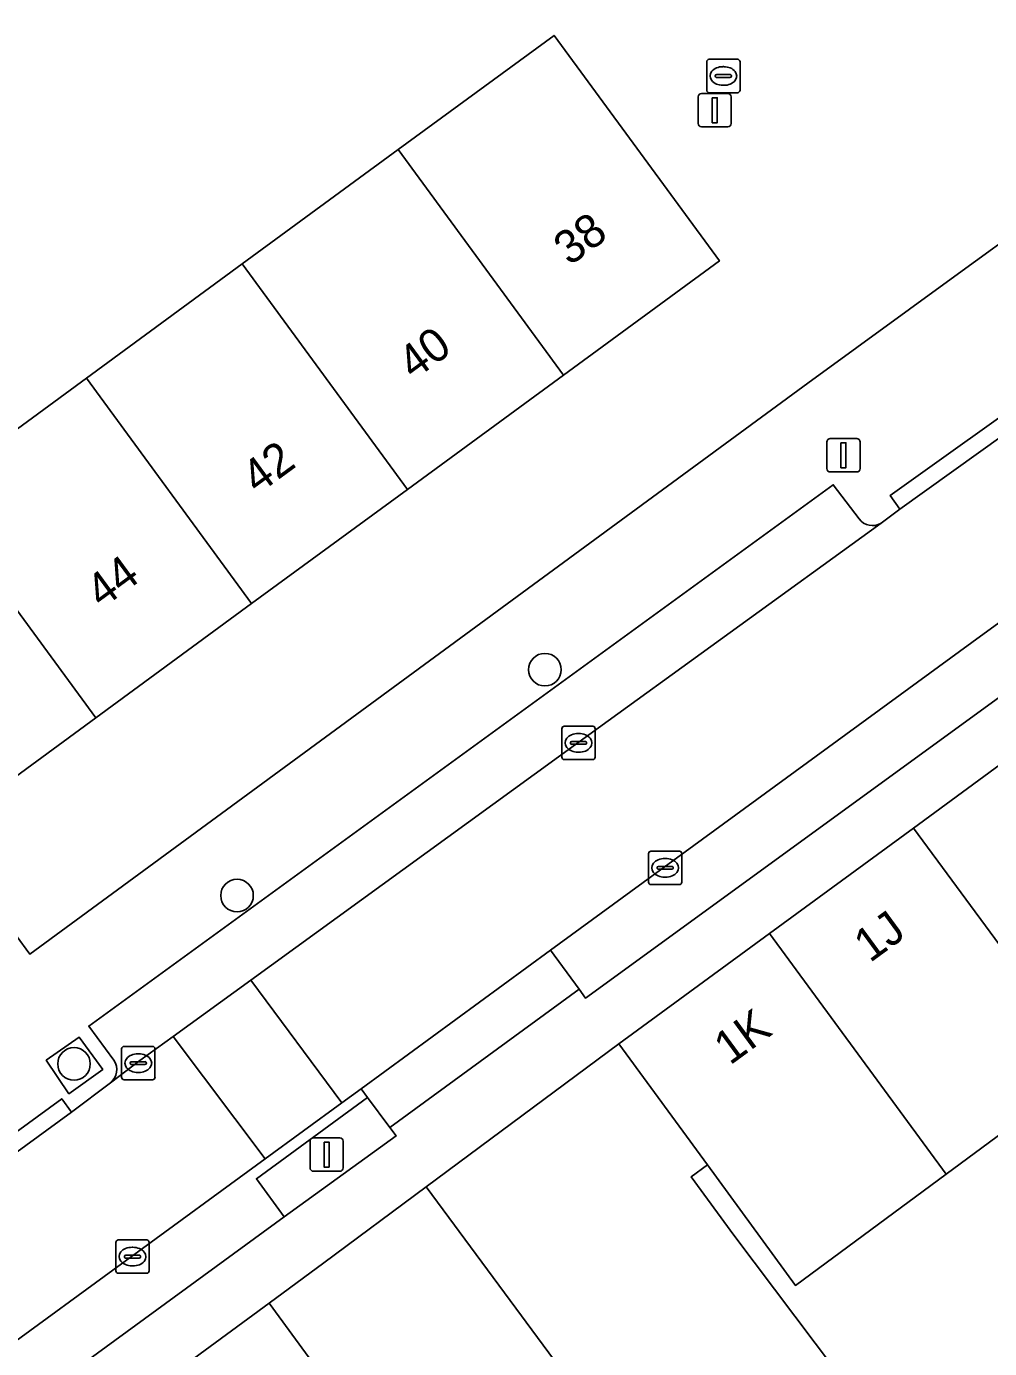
# Model space of a CAD drawing. Extents: x 161771 to 163125, y 382475 to 383179.
# Drawn here: x 162195.15 to 162224.02, y 382930.82 to 382970.48 of the extents above; entities that cross this region are included whole.
import ezdxf

# ---------------------------------------------------------------- set-up
doc = ezdxf.new("R2010")
doc.units = 0
for name, color, linetype in [('IMGEO_Boom', 7, 'Continuous'), ('IMGEO_Erf', 7, 'Continuous'), ('IMGEO_Groenvoorziening', 7, 'Continuous'), ('IMGEO_Kolk', 7, 'Continuous'), ('IMGEO_Lichtmast', 7, 'Continuous'), ('IMGEO_Pand', 7, 'Continuous'), ('IMGEO_Pand_nummerreeks', 7, 'Continuous'), ('IMGEO_Parkeervlak_open', 7, 'Continuous'), ('IMGEO_Rijbaan_lokaal_open', 7, 'Continuous'), ('IMGEO_Voetpad_open', 7, 'Continuous'), ('IMGEO_Woonerf_open', 7, 'Continuous')]:
    doc.layers.add(name, color=color, linetype=linetype)

msp = doc.modelspace()

# ---------------------------------------------------------------- linework, layer by layer
at = {"layer": 'IMGEO_Boom'}
for centre in [(162210.689, 382951.184), (162201.459, 382944.408), (162196.572, 382939.359)]:
    msp.add_circle(centre, 0.489, dxfattribs=at)
at = {"layer": 'IMGEO_Erf'}
for points in [[(162151.372, 383000), (162179.375, 382963.431), (162181.208, 382961.038), (162192.55, 382946.313), (162193.976, 382944.379), (162194.009, 382944.334), (162195.249, 382942.651), (162218.576, 382959.777), (162223.093, 382963.062), (162225.238, 382964.622), (162230.248, 382968.265), (162227.462, 382972.043), (162228.1, 382972.513), (162229.348, 382973.432), (162231.583, 382975.071), (162208.719, 383006.559)], [(162227.033, 382939.239), (162222.724, 382936.056), (162218.201, 382932.715), (162215.561, 382936.329), (162215.077, 382935.975), (162216.357, 382934.222), (162223.643, 382924.549)]]:
    msp.add_lwpolyline(points, dxfattribs=at)
msp.add_lwpolyline([(162192.55, 382946.313), (162187.593, 382953.076), (162192.267, 382956.502), (162196.942, 382959.928), (162201.616, 382963.354), (162206.291, 382966.781), (162210.966, 382970.207), (162215.922, 382963.443), (162211.247, 382960.017), (162206.572, 382956.59), (162201.898, 382953.164), (162197.223, 382949.738)], close=True, dxfattribs=at)
at = {"layer": 'IMGEO_Groenvoorziening'}
for points in [[(162197.436, 382939.193), (162196.731, 382940.16), (162195.74, 382939.468), (162196.421, 382938.464)], [(162206.229, 382937.198), (162206.037, 382937.455), (162205.366, 382938.355), (162202.042, 382935.915), (162202.869, 382934.777)]]:
    msp.add_lwpolyline(points, close=True, dxfattribs=at)
at = {"layer": 'IMGEO_Kolk'}
for p, q in [((162215.539, 382968.564), (162215.539, 382969.416)), ((162215.614, 382969.49), (162216.466, 382969.49)), ((162216.54, 382969.416), (162216.54, 382968.564)), ((162215.841, 382969.033), (162216.239, 382969.033)), ((162216.027, 382969.27), (162216.052, 382969.27)), ((162215.798, 382968.984), (162215.798, 382968.996)), ((162216.236, 382968.947), (162215.838, 382968.947)), ((162216.05, 382968.71), (162216.025, 382968.71)), ((162216.282, 382968.996), (162216.282, 382968.984)), ((162216.466, 382968.49), (162215.614, 382968.49)), ((162211.196, 382948.562), (162211.196, 382949.414)), ((162211.271, 382949.488), (162212.123, 382949.488)), ((162211.684, 382949.268), (162211.709, 382949.268)), ((162212.197, 382949.414), (162212.197, 382948.562)), ((162211.455, 382948.982), (162211.455, 382948.994)), ((162211.893, 382948.945), (162211.495, 382948.945)), ((162211.498, 382949.031), (162211.896, 382949.031)), ((162211.939, 382948.994), (162211.939, 382948.982)), ((162212.123, 382948.488), (162211.271, 382948.488)), ((162211.707, 382948.708), (162211.682, 382948.708)), ((162213.794, 382944.814), (162213.794, 382945.666)), ((162213.869, 382945.74), (162214.721, 382945.74)), ((162214.795, 382945.666), (162214.795, 382944.814)), ((162214.053, 382945.234), (162214.053, 382945.246)), ((162214.096, 382945.283), (162214.494, 382945.283)), ((162214.282, 382945.52), (162214.307, 382945.52)), ((162214.537, 382945.246), (162214.537, 382945.234)), ((162214.491, 382945.197), (162214.093, 382945.197)), ((162214.305, 382944.96), (162214.28, 382944.96)), ((162214.721, 382944.74), (162213.869, 382944.74)), ((162197.999, 382938.958), (162197.999, 382939.81)), ((162198.074, 382939.884), (162198.926, 382939.884)), ((162199, 382939.81), (162199, 382938.958)), ((162198.258, 382939.378), (162198.258, 382939.39)), ((162198.696, 382939.341), (162198.298, 382939.341)), ((162198.301, 382939.427), (162198.699, 382939.427)), ((162198.487, 382939.664), (162198.512, 382939.664)), ((162198.742, 382939.39), (162198.742, 382939.378)), ((162198.926, 382938.884), (162198.074, 382938.884)), ((162198.51, 382939.104), (162198.485, 382939.104)), ((162197.825, 382933.154), (162197.825, 382934.006)), ((162197.9, 382934.08), (162198.752, 382934.08)), ((162198.313, 382933.86), (162198.338, 382933.86)), ((162198.826, 382934.006), (162198.826, 382933.154)), ((162198.084, 382933.574), (162198.084, 382933.586)), ((162198.522, 382933.537), (162198.124, 382933.537)), ((162198.127, 382933.623), (162198.525, 382933.623)), ((162198.568, 382933.586), (162198.568, 382933.574)), ((162198.752, 382933.08), (162197.9, 382933.08)), ((162198.336, 382933.3), (162198.311, 382933.3))]:
    msp.add_line(p, q, dxfattribs=at)
for points in [[(162215.539, 382968.564), (162215.539, 382969.416)], [(162215.614, 382969.49), (162216.466, 382969.49)], [(162216.54, 382969.416), (162216.54, 382968.564)], [(162216.466, 382968.49), (162215.614, 382968.49)], [(162211.196, 382948.562), (162211.196, 382949.414)], [(162211.271, 382949.488), (162212.123, 382949.488)], [(162212.197, 382949.414), (162212.197, 382948.562)], [(162212.123, 382948.488), (162211.271, 382948.488)], [(162213.794, 382944.814), (162213.794, 382945.666)], [(162213.869, 382945.74), (162214.721, 382945.74)], [(162214.795, 382945.666), (162214.795, 382944.814)], [(162214.721, 382944.74), (162213.869, 382944.74)], [(162197.999, 382938.958), (162197.999, 382939.81)], [(162198.074, 382939.884), (162198.926, 382939.884)], [(162199, 382939.81), (162199, 382938.958)], [(162198.926, 382938.884), (162198.074, 382938.884)], [(162197.825, 382933.154), (162197.825, 382934.006)], [(162197.9, 382934.08), (162198.752, 382934.08)], [(162198.826, 382934.006), (162198.826, 382933.154)], [(162198.752, 382933.08), (162197.9, 382933.08)]]:
    msp.add_lwpolyline(points, dxfattribs=at)
for centre, radius, start, end in [((162215.616, 382969.414), 0.0765, 91.552, 178.448), ((162215.616, 382969.414), 0.0765, 91.552, 178.448), ((162216.464, 382969.414), 0.0765, 1.552, 88.448), ((162216.464, 382969.414), 0.0765, 1.552, 88.448), ((162215.838, 382968.993), 0.0403, 85.8775, 175.7526), ((162216.243, 382968.995), 0.0386, 1.7309, 96.639), ((162215.835, 382968.983), 0.0366, 178.938, 274.7102), ((162216.239, 382968.99), 0.043, 264.8664, 352.4533), ((162215.616, 382968.566), 0.0765, 181.552, 268.448), ((162215.616, 382968.566), 0.0765, 181.552, 268.448), ((162216.464, 382968.566), 0.0765, 271.552, 358.448), ((162216.464, 382968.566), 0.0765, 271.552, 358.448), ((162211.273, 382949.412), 0.0765, 91.552, 178.448), ((162211.273, 382949.412), 0.0765, 91.552, 178.448), ((162212.121, 382949.412), 0.0765, 1.552, 88.448), ((162212.121, 382949.412), 0.0765, 1.552, 88.448), ((162211.495, 382948.991), 0.0403, 85.8775, 175.7526), ((162211.492, 382948.981), 0.0366, 178.938, 274.7102), ((162211.896, 382948.988), 0.043, 264.8664, 352.4533), ((162211.9, 382948.993), 0.0386, 1.7309, 96.639), ((162211.273, 382948.564), 0.0765, 181.552, 268.448), ((162211.273, 382948.564), 0.0765, 181.552, 268.448), ((162212.121, 382948.564), 0.0765, 271.552, 358.448), ((162212.121, 382948.564), 0.0765, 271.552, 358.448), ((162213.871, 382945.664), 0.0765, 91.552, 178.448), ((162213.871, 382945.664), 0.0765, 91.552, 178.448), ((162214.719, 382945.664), 0.0765, 1.552, 88.448), ((162214.719, 382945.664), 0.0765, 1.552, 88.448), ((162214.093, 382945.243), 0.0403, 85.8775, 175.7526), ((162214.09, 382945.233), 0.0366, 178.938, 274.7102), ((162214.494, 382945.24), 0.043, 264.8664, 352.4533), ((162214.498, 382945.245), 0.0386, 1.7309, 96.639), ((162213.871, 382944.816), 0.0765, 181.552, 268.448), ((162213.871, 382944.816), 0.0765, 181.552, 268.448), ((162214.719, 382944.816), 0.0765, 271.552, 358.448), ((162214.719, 382944.816), 0.0765, 271.552, 358.448), ((162198.076, 382939.808), 0.0765, 91.552, 178.448), ((162198.076, 382939.808), 0.0765, 91.552, 178.448), ((162198.924, 382939.808), 0.0765, 1.552, 88.448), ((162198.924, 382939.808), 0.0765, 1.552, 88.448), ((162198.298, 382939.387), 0.0403, 85.8775, 175.7526), ((162198.295, 382939.377), 0.0366, 178.938, 274.7102), ((162198.699, 382939.384), 0.043, 264.8664, 352.4533), ((162198.703, 382939.389), 0.0386, 1.7309, 96.639), ((162198.076, 382938.96), 0.0765, 181.552, 268.448), ((162198.076, 382938.96), 0.0765, 181.552, 268.448), ((162198.924, 382938.96), 0.0765, 271.552, 358.448), ((162198.924, 382938.96), 0.0765, 271.552, 358.448), ((162197.902, 382934.004), 0.0765, 91.552, 178.448), ((162197.902, 382934.004), 0.0765, 91.552, 178.448), ((162198.75, 382934.004), 0.0765, 1.552, 88.448), ((162198.75, 382934.004), 0.0765, 1.552, 88.448), ((162198.124, 382933.583), 0.0403, 85.8775, 175.7526), ((162198.121, 382933.573), 0.0366, 178.938, 274.7102), ((162198.525, 382933.58), 0.043, 264.8664, 352.4533), ((162198.529, 382933.585), 0.0386, 1.7309, 96.639), ((162197.902, 382933.156), 0.0765, 181.552, 268.448), ((162197.902, 382933.156), 0.0765, 181.552, 268.448), ((162198.75, 382933.156), 0.0765, 271.552, 358.448), ((162198.75, 382933.156), 0.0765, 271.552, 358.448)]:
    msp.add_arc(centre, radius, start, end, dxfattribs=at)
for centre, major_axis, ratio, start_param, end_param in [((162216.026, 382968.99), (-0.387, 0.002), 0.722429, 4.712389, 7.853982), ((162216.051, 382968.99), (-0.39, 0.002), 0.717154, 1.570796, 4.712389), ((162211.683, 382948.988), (-0.387, 0.002), 0.722429, 4.712389, 7.853982), ((162211.708, 382948.988), (-0.39, 0.002), 0.717154, 1.570796, 4.712389), ((162214.281, 382945.24), (-0.387, 0.002), 0.722429, 4.712389, 7.853982), ((162214.306, 382945.24), (-0.39, 0.002), 0.717154, 1.570796, 4.712389), ((162198.486, 382939.384), (-0.387, 0.002), 0.722429, 4.712389, 7.853982), ((162198.511, 382939.384), (-0.39, 0.002), 0.717154, 1.570796, 4.712389), ((162198.312, 382933.58), (-0.387, 0.002), 0.722429, 4.712389, 7.853982), ((162198.337, 382933.58), (-0.39, 0.002), 0.717154, 1.570796, 4.712389)]:
    msp.add_ellipse(centre, major_axis=major_axis, ratio=ratio, start_param=start_param, end_param=end_param, dxfattribs=at)
at = {"layer": 'IMGEO_Lichtmast'}
for p, q in [((162215.286, 382967.564), (162215.286, 382968.364)), ((162215.286, 382968.364), (162215.286, 382967.564)), ((162215.386, 382968.464), (162216.176, 382968.464)), ((162216.176, 382968.464), (162215.386, 382968.464)), ((162216.276, 382968.364), (162216.276, 382967.564)), ((162216.276, 382967.564), (162216.276, 382968.364)), ((162216.176, 382967.464), (162215.386, 382967.464)), ((162215.386, 382967.464), (162216.176, 382967.464)), ((162219.146, 382957.213), (162219.146, 382958.013)), ((162219.146, 382958.013), (162219.146, 382957.213)), ((162219.246, 382958.113), (162220.036, 382958.113)), ((162220.036, 382958.113), (162219.246, 382958.113)), ((162220.136, 382958.013), (162220.136, 382957.213)), ((162220.136, 382957.213), (162220.136, 382958.013)), ((162220.036, 382957.113), (162219.246, 382957.113)), ((162219.246, 382957.113), (162220.036, 382957.113)), ((162203.648, 382936.24), (162203.648, 382937.04)), ((162203.648, 382937.04), (162203.648, 382936.24)), ((162203.748, 382937.14), (162204.538, 382937.14)), ((162204.538, 382937.14), (162203.748, 382937.14)), ((162204.638, 382937.04), (162204.638, 382936.24)), ((162204.638, 382936.24), (162204.638, 382937.04)), ((162204.538, 382936.14), (162203.748, 382936.14)), ((162203.748, 382936.14), (162204.538, 382936.14))]:
    msp.add_line(p, q, dxfattribs=at)
for points in [[(162215.706, 382968.339), (162215.856, 382968.339), (162215.856, 382967.589), (162215.706, 382967.589), (162215.706, 382968.339)], [(162219.566, 382957.988), (162219.716, 382957.988), (162219.716, 382957.238), (162219.566, 382957.238), (162219.566, 382957.988)], [(162204.068, 382937.015), (162204.218, 382937.015), (162204.218, 382936.265), (162204.068, 382936.265), (162204.068, 382937.015)]]:
    msp.add_lwpolyline(points, dxfattribs=at)
for centre, start, end in [((162215.386, 382968.364), 90, 180), ((162215.386, 382968.364), 90, 180), ((162216.176, 382968.364), 0, 90), ((162216.176, 382968.364), 360, 90), ((162215.386, 382967.564), 180, 270), ((162215.386, 382967.564), 180, 270), ((162216.176, 382967.564), 270, 0), ((162216.176, 382967.564), 270, 0), ((162219.246, 382958.013), 90, 180), ((162219.246, 382958.013), 90, 180), ((162220.036, 382958.013), 0, 90), ((162220.036, 382958.013), 360, 90), ((162219.246, 382957.213), 180, 270), ((162219.246, 382957.213), 180, 270), ((162220.036, 382957.213), 270, 0), ((162220.036, 382957.213), 270, 0), ((162203.748, 382937.04), 90, 180), ((162203.748, 382937.04), 90, 180), ((162204.538, 382937.04), 0, 90), ((162204.538, 382937.04), 360, 90), ((162203.748, 382936.24), 180, 270), ((162203.748, 382936.24), 180, 270), ((162204.538, 382936.24), 270, 0), ((162204.538, 382936.24), 270, 0)]:
    msp.add_arc(centre, 0.1, start, end, dxfattribs=at)
at = {"layer": 'IMGEO_Pand'}
for points in [[(162206.291, 382966.781), (162211.247, 382960.017), (162215.922, 382963.443), (162210.966, 382970.207)], [(162206.291, 382966.781), (162201.616, 382963.354), (162206.572, 382956.59), (162211.247, 382960.017)], [(162201.898, 382953.164), (162206.572, 382956.59), (162201.616, 382963.354), (162196.942, 382959.928)], [(162201.898, 382953.164), (162196.942, 382959.928), (162192.267, 382956.502), (162197.223, 382949.738)], [(162192.267, 382956.502), (162187.593, 382953.076), (162192.55, 382946.313), (162197.223, 382949.738)], [(162227.34, 382947.595), (162227.725, 382947.879), (162226.3, 382949.775), (162221.74, 382946.434), (162227.033, 382939.239), (162231.214, 382942.329)], [(162221.74, 382946.434), (162217.419, 382943.268), (162222.724, 382936.056), (162227.033, 382939.239)], [(162217.419, 382943.268), (162212.907, 382939.963), (162215.561, 382936.329), (162218.201, 382932.715), (162222.724, 382936.056)], [(162210.979, 382930.465), (162207.13, 382935.669), (162204.061, 382933.398), (162202.427, 382932.189), (162207.683, 382924.994), (162207.747, 382924.906), (162208.441, 382924.061), (162212.802, 382927.277), (162212.093, 382928.206), (162212.448, 382928.479)], [(162202.427, 382932.189), (162198.248, 382929.116), (162203.504, 382921.921), (162207.683, 382924.994)]]:
    msp.add_lwpolyline(points, close=True, dxfattribs=at)
at = {"layer": 'IMGEO_Parkeervlak_open'}
for points in [[(162267.496, 382984.057), (162264.451, 382981.801), (162246.219, 382968.548), (162229.741, 382956.526), (162228.942, 382955.97), (162223.752, 382952.192), (162210.859, 382942.768), (162211.712, 382941.6), (162211.909, 382941.33), (162224.84, 382950.737)], [(162220.107, 382955.704), (162219.333, 382956.729), (162197.012, 382940.496), (162197.768, 382939.473)], [(162197.661, 382938.791), (162198.547, 382939.458), (162199.544, 382940.182), (162201.871, 382941.872), (162211.714, 382949.022), (162220.77, 382955.577)], [(162193.966, 382928.272), (162202.869, 382934.777), (162202.042, 382935.915), (162205.366, 382938.355), (162205.176, 382938.614), (162204.6, 382938.193), (162202.304, 382936.515), (162169.91, 382912.836)]]:
    msp.add_lwpolyline(points, dxfattribs=at)
for centre, radius, start, end in [((162220.51, 382956.015), 0.509, 217.6588, 300.6535), ((162197.338, 382939.191), 0.514, 308.8906, 33.2763)]:
    msp.add_arc(centre, radius, start, end, dxfattribs=at)
at = {"layer": 'IMGEO_Rijbaan_lokaal_open'}
msp.add_lwpolyline([(162226.044, 382959.373), (162221.328, 382956.001), (162220.77, 382955.577), (162211.714, 382949.022), (162201.871, 382941.872), (162204.6, 382938.193), (162205.176, 382938.614), (162210.859, 382942.768), (162223.752, 382952.192), (162228.942, 382955.97)], dxfattribs=at)
for points in [[(162204.6, 382938.193), (162201.871, 382941.872), (162199.544, 382940.182), (162202.304, 382936.515)], [(162136.672, 382894.252), (162135.907, 382893.712), (162135.462, 382893.398), (162135.086, 382893.123), (162137.732, 382889.454), (162160.018, 382905.751), (162162.202, 382907.274), (162168.658, 382911.904), (162169.91, 382912.836), (162202.304, 382936.515), (162199.544, 382940.182), (162198.547, 382939.458), (162197.661, 382938.791), (162196.496, 382937.909), (162189.901, 382933.103), (162188.634, 382932.194), (162166.246, 382915.883), (162165.705, 382915.432), (162160.94, 382911.921), (162160.501, 382911.597), (162145.341, 382900.591), (162144.852, 382900.14)]]:
    msp.add_lwpolyline(points, close=True, dxfattribs=at)
at = {"layer": 'IMGEO_Voetpad_open'}
for points in [[(162268.532, 382981.029), (162267.784, 382982.129), (162264.048, 382979.339), (162246.495, 382966.548), (162242.985, 382963.986), (162229.996, 382954.529), (162229.71, 382954.342), (162224.84, 382950.737), (162211.909, 382941.33), (162211.712, 382941.6), (162206.037, 382937.455), (162206.229, 382937.198), (162202.869, 382934.777), (162193.966, 382928.272), (162187.482, 382923.534), (162171.292, 382911.704), (162170.512, 382912.727)], [(162162.894, 382903.388), (162170.933, 382909.288), (162181.897, 382917.155), (162186.045, 382919.947), (162186.497, 382920.306), (162187.572, 382921.16), (162189.375, 382922.592), (162193.944, 382925.951), (162198.248, 382929.116), (162202.427, 382932.189), (162204.061, 382933.398), (162207.13, 382935.669), (162212.907, 382939.963), (162217.419, 382943.268), (162221.74, 382946.434), (162226.3, 382949.775), (162263.426, 382976.923), (162262.959, 382977.7), (162268.532, 382981.029)], [(162220.77, 382955.577), (162221.328, 382956.001), (162221.038, 382956.407), (162225.754, 382959.779), (162226.044, 382959.373), (162227.078, 382960.175), (162232.935, 382964.45), (162230.248, 382968.265), (162225.238, 382964.622), (162223.093, 382963.062), (162218.576, 382959.777), (162195.249, 382942.651), (162194.009, 382944.334), (162190.892, 382942.041), (162187.025, 382939.151), (162184.31, 382937.075), (162171.48, 382926.845), (162148.274, 382908.294)], [(162197.768, 382939.473), (162197.012, 382940.496), (162219.333, 382956.729), (162220.107, 382955.704)], [(162188.634, 382932.194), (162189.901, 382933.103), (162189.607, 382933.507), (162196.202, 382938.313), (162196.496, 382937.909), (162197.661, 382938.791)]]:
    msp.add_lwpolyline(points, dxfattribs=at)
for points in [[(162226.044, 382959.373), (162225.754, 382959.779), (162221.038, 382956.407), (162221.328, 382956.001)], [(162211.712, 382941.6), (162210.859, 382942.768), (162205.176, 382938.614), (162205.366, 382938.355), (162206.037, 382937.455)], [(162195.74, 382939.468), (162196.731, 382940.16), (162197.436, 382939.193), (162196.421, 382938.464)], [(162189.901, 382933.103), (162196.496, 382937.909), (162196.202, 382938.313), (162189.607, 382933.507)]]:
    msp.add_lwpolyline(points, close=True, dxfattribs=at)
for centre, radius, start, end in [((162220.51, 382956.015), 0.509, 217.6588, 300.6535), ((162197.338, 382939.191), 0.514, 308.8906, 33.2763)]:
    msp.add_arc(centre, radius, start, end, dxfattribs=at)
at = {"layer": 'IMGEO_Woonerf_open'}
msp.add_lwpolyline([(162223.643, 382924.549), (162216.357, 382934.222), (162215.077, 382935.975), (162215.561, 382936.329), (162212.907, 382939.963), (162207.13, 382935.669), (162210.979, 382930.465)], dxfattribs=at)

# ---------------------------------------------------------------- texts
at = {"layer": 'IMGEO_Pand_nummerreeks'}
for s, rotation, p in [('38', 36.2387, (162211.43, 382963.276)), ('40', 36.2387, (162206.756, 382959.85)), ('42', 36.2387, (162202.077, 382956.42)), ('44', 36.2387, (162197.405, 382952.996)), ('1J', 36.229, (162220.433, 382942.377)), ('1K', 36.229, (162216.237, 382939.303))]:
    msp.add_text(s, height=1, rotation=rotation, dxfattribs=at).set_placement(p)

doc.saveas('drawing.dxf')
